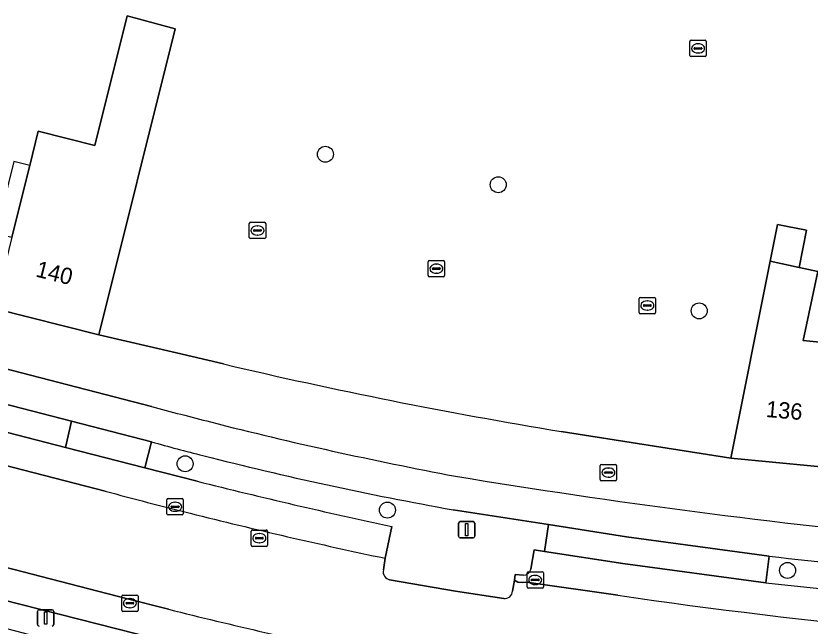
# Model space of a CAD drawing. Extents: x 158086 to 159499, y 382904 to 383981.
# Drawn here: x 158597.73 to 158646.31, y 383143.43 to 383180.79 of the extents above; entities that cross this region are included whole.
import ezdxf

# ---------------------------------------------------------------- set-up
doc = ezdxf.new("R2010")
doc.units = 0
for name, color, linetype in [('IMGEO_Berm_open', 7, 'Continuous'), ('IMGEO_Boom', 7, 'Continuous'), ('IMGEO_Brandkraan', 7, 'Continuous'), ('IMGEO_Erf', 7, 'Continuous'), ('IMGEO_Fietspad_gesloten', 7, 'Continuous'), ('IMGEO_Hek', 7, 'Continuous'), ('IMGEO_Kolk', 7, 'Continuous'), ('IMGEO_Lichtmast', 7, 'Continuous'), ('IMGEO_Pand', 7, 'Continuous'), ('IMGEO_Pand_nummerreeks', 7, 'Continuous'), ('IMGEO_Pand_overbouw', 7, 'Continuous'), ('IMGEO_Parkeervlak_open', 7, 'Continuous'), ('IMGEO_Rijbaan_lokaal_gesloten', 7, 'Continuous'), ('IMGEO_Rioolput', 7, 'Continuous'), ('IMGEO_Voetpad_open', 7, 'Continuous')]:
    doc.layers.add(name, color=color, linetype=linetype)

msp = doc.modelspace()

# ---------------------------------------------------------------- linework, layer by layer
at = {"layer": 'IMGEO_Berm_open'}
for points in [[(158568.805, 383162.636), (158600.755, 383154.37), (158601.134, 383155.975), (158558.744, 383166.932)], [(158606.023, 383154.711), (158605.622, 383153.113), (158608.815, 383152.301)], [(158629.423, 383148.098), (158630.069, 383148), (158630.302, 383149.648), (158624.467, 383150.557)], [(158620.713, 383149.531), (158620.319, 383147.587), (158620.209, 383146.869)], [(158629.229, 383146.915), (158629.423, 383148.098)], [(158643.811, 383147.711), (158643.59, 383146.092)], [(158628.105, 383145.577), (158628.216, 383146.24), (158628.276, 383146.601), (158628.766, 383146.545)], [(158620.589, 383146.274), (158624.609, 383145.567), (158627.565, 383145.123)]]:
    msp.add_lwpolyline(points, dxfattribs=at)
msp.add_lwpolyline([(158595.713, 383145.351), (158595.342, 383143.755), (158605.812, 383141.029), (158606.226, 383142.683)], close=True, dxfattribs=at)
for centre, radius, start, end in [((158632.102, 383246.792), 95.702, 254.18684, 256.13415), ((158661.368, 383357.468), 210.176, 255.6189, 259.88793), ((158700.654, 383519.841), 378.841, 255.97047, 257.81812), ((158692.354, 383581.379), 436.376, 263.61311, 266.10988), ((158620.683, 383146.753), 0.488, 166.2724, 258.8567), ((158628.769, 383147.016), 0.471, 269.6264, 347.6328), ((158696.356, 383618.919), 475.762, 263.63236, 267.39377), ((158627.617, 383145.609), 0.489, 263.8586, 356.2517)]:
    msp.add_arc(centre, radius, start, end, dxfattribs=at)
at = {"layer": 'IMGEO_Boom'}
for centre in [(158616.657, 383172.314), (158627.234, 383170.453), (158639.521, 383162.73), (158608.08, 383153.369), (158620.452, 383150.538), (158644.925, 383146.842)]:
    msp.add_circle(centre, 0.489, dxfattribs=at)
at = {"layer": 'IMGEO_Brandkraan'}
for p, q in [((158633.47, 383152.405), (158633.47, 383153.257)), ((158633.545, 383153.331), (158634.397, 383153.331)), ((158634.471, 383153.257), (158634.471, 383152.405)), ((158633.729, 383152.825), (158633.729, 383152.837)), ((158634.167, 383152.788), (158633.769, 383152.788)), ((158633.772, 383152.874), (158634.17, 383152.874)), ((158633.958, 383153.111), (158633.983, 383153.111)), ((158634.213, 383152.837), (158634.213, 383152.825)), ((158634.397, 383152.331), (158633.545, 383152.331)), ((158633.981, 383152.551), (158633.956, 383152.551))]:
    msp.add_line(p, q, dxfattribs=at)
for points in [[(158633.47, 383152.405), (158633.47, 383153.257)], [(158633.545, 383153.331), (158634.397, 383153.331)], [(158634.471, 383153.257), (158634.471, 383152.405)], [(158634.397, 383152.331), (158633.545, 383152.331)]]:
    msp.add_lwpolyline(points, dxfattribs=at)
for centre, radius, start, end in [((158633.547, 383153.255), 0.0765, 91.552, 178.448), ((158633.547, 383153.255), 0.0765, 91.552, 178.448), ((158634.395, 383153.255), 0.0765, 1.552, 88.448), ((158634.395, 383153.255), 0.0765, 1.552, 88.448), ((158633.769, 383152.834), 0.0403, 85.8775, 175.7526), ((158633.766, 383152.824), 0.0366, 178.938, 274.7102), ((158634.17, 383152.831), 0.043, 264.8664, 352.4533), ((158634.174, 383152.836), 0.0386, 1.7309, 96.639), ((158633.547, 383152.407), 0.0765, 181.552, 268.448), ((158633.547, 383152.407), 0.0765, 181.552, 268.448), ((158634.395, 383152.407), 0.0765, 271.552, 358.448), ((158634.395, 383152.407), 0.0765, 271.552, 358.448)]:
    msp.add_arc(centre, radius, start, end, dxfattribs=at)
for centre, major_axis, ratio, start_param, end_param in [((158633.957, 383152.831), (-0.387, 0.002), 0.722429, 4.712389, 7.853982), ((158633.982, 383152.831), (-0.39, 0.002), 0.717154, 1.570796, 4.712389)]:
    msp.add_ellipse(centre, major_axis=major_axis, ratio=ratio, start_param=start_param, end_param=end_param, dxfattribs=at)
at = {"layer": 'IMGEO_Erf'}
for points in [[(158597.483, 383167.248), (158598.575, 383171.628), (158599.097, 383173.724), (158602.56, 383172.861), (158604.536, 383180.787), (158607.464, 383179.997), (158602.794, 383161.27), (158607.55, 383160.169), (158610.416, 383159.48)], [(158631.075, 383155.348), (158641.451, 383153.708), (158643.863, 383165.763), (158644.316, 383168.027), (158644.923, 383167.898), (158646.09, 383167.678), (158645.631, 383165.385), (158646.778, 383165.139), (158645.879, 383160.912), (158649.798, 383160.538)]]:
    msp.add_lwpolyline(points, dxfattribs=at)
msp.add_arc((158681.668, 383462.013), 310.81, 256.74727, 260.63179, dxfattribs=at)
at = {"layer": 'IMGEO_Fietspad_gesloten'}
for points in [[(158606.029, 383156.879), (158558.933, 383169.076), (158558.379, 383167.006), (158558.744, 383166.932), (158601.134, 383155.975), (158606.023, 383154.711)], [(158624.467, 383150.557), (158630.302, 383149.648), (158635.067, 383148.906), (158643.811, 383147.711)]]:
    msp.add_lwpolyline(points, dxfattribs=at)
for centre, radius, start, end in [((158668.372, 383386.066), 237.514, 254.78279, 255.6799), ((158668.406, 383386.005), 237.464, 255.66828, 259.3713), ((158632.102, 383246.792), 95.702, 254.18684, 256.13415), ((158661.368, 383357.468), 210.176, 255.6189, 259.88793), ((158693.909, 383570.165), 423.262, 260.57635, 264.58619), ((158692.354, 383581.379), 436.376, 263.61311, 266.10988)]:
    msp.add_arc(centre, radius, start, end, dxfattribs=at)
at = {"layer": 'IMGEO_Hek'}
for points in [[(158602.794, 383161.27), (158607.55, 383160.169), (158610.416, 383159.48)], [(158641.451, 383153.708), (158631.075, 383155.348)]]:
    msp.add_lwpolyline(points, dxfattribs=at)
msp.add_arc((158681.668, 383462.013), 310.81, 256.74727, 260.63179, dxfattribs=at)
at = {"layer": 'IMGEO_Kolk'}
for p, q in [((158638.951, 383178.371), (158638.951, 383179.223)), ((158639.026, 383179.297), (158639.878, 383179.297)), ((158639.439, 383179.077), (158639.464, 383179.077)), ((158639.952, 383179.223), (158639.952, 383178.371)), ((158639.21, 383178.791), (158639.21, 383178.803)), ((158639.648, 383178.754), (158639.25, 383178.754)), ((158639.253, 383178.84), (158639.651, 383178.84)), ((158639.462, 383178.517), (158639.437, 383178.517)), ((158639.694, 383178.803), (158639.694, 383178.791)), ((158639.878, 383178.297), (158639.026, 383178.297)), ((158612.004, 383167.227), (158612.004, 383168.079)), ((158612.079, 383168.153), (158612.931, 383168.153)), ((158612.492, 383167.933), (158612.517, 383167.933)), ((158613.005, 383168.079), (158613.005, 383167.227)), ((158612.263, 383167.647), (158612.263, 383167.659)), ((158612.701, 383167.61), (158612.303, 383167.61)), ((158612.306, 383167.696), (158612.704, 383167.696)), ((158612.515, 383167.373), (158612.49, 383167.373)), ((158612.747, 383167.659), (158612.747, 383167.647)), ((158612.931, 383167.153), (158612.079, 383167.153)), ((158623.021, 383165.814), (158623.873, 383165.814)), ((158622.946, 383164.888), (158622.946, 383165.74)), ((158623.205, 383165.308), (158623.205, 383165.32)), ((158623.643, 383165.271), (158623.245, 383165.271)), ((158623.248, 383165.357), (158623.646, 383165.357)), ((158623.434, 383165.594), (158623.459, 383165.594)), ((158623.689, 383165.32), (158623.689, 383165.308)), ((158623.947, 383165.74), (158623.947, 383164.888)), ((158623.873, 383164.814), (158623.021, 383164.814)), ((158623.457, 383165.034), (158623.432, 383165.034)), ((158635.85, 383162.631), (158635.85, 383163.483)), ((158635.925, 383163.557), (158636.777, 383163.557)), ((158636.338, 383163.337), (158636.363, 383163.337)), ((158636.851, 383163.483), (158636.851, 383162.631)), ((158636.109, 383163.051), (158636.109, 383163.063)), ((158636.547, 383163.014), (158636.149, 383163.014)), ((158636.152, 383163.1), (158636.55, 383163.1)), ((158636.593, 383163.063), (158636.593, 383163.051)), ((158636.777, 383162.557), (158635.925, 383162.557)), ((158636.361, 383162.777), (158636.336, 383162.777)), ((158607.04, 383151.24), (158607.892, 383151.24)), ((158606.965, 383150.314), (158606.965, 383151.166)), ((158607.224, 383150.734), (158607.224, 383150.746)), ((158607.662, 383150.697), (158607.264, 383150.697)), ((158607.267, 383150.783), (158607.665, 383150.783)), ((158607.453, 383151.02), (158607.478, 383151.02)), ((158607.708, 383150.746), (158607.708, 383150.734)), ((158607.966, 383151.166), (158607.966, 383150.314)), ((158607.892, 383150.24), (158607.04, 383150.24)), ((158607.476, 383150.46), (158607.451, 383150.46)), ((158628.992, 383145.834), (158628.992, 383146.686)), ((158629.067, 383146.76), (158629.919, 383146.76)), ((158629.48, 383146.54), (158629.505, 383146.54)), ((158629.993, 383146.686), (158629.993, 383145.834)), ((158629.251, 383146.254), (158629.251, 383146.266)), ((158629.689, 383146.217), (158629.291, 383146.217)), ((158629.294, 383146.303), (158629.692, 383146.303)), ((158629.503, 383145.98), (158629.478, 383145.98)), ((158629.735, 383146.266), (158629.735, 383146.254)), ((158629.919, 383145.76), (158629.067, 383145.76)), ((158604.2, 383144.409), (158604.2, 383145.261)), ((158604.275, 383145.335), (158605.127, 383145.335)), ((158604.502, 383144.878), (158604.9, 383144.878)), ((158604.688, 383145.115), (158604.713, 383145.115)), ((158605.201, 383145.261), (158605.201, 383144.409)), ((158604.459, 383144.829), (158604.459, 383144.841)), ((158604.897, 383144.792), (158604.499, 383144.792)), ((158604.711, 383144.555), (158604.686, 383144.555)), ((158604.943, 383144.841), (158604.943, 383144.829)), ((158605.127, 383144.335), (158604.275, 383144.335))]:
    msp.add_line(p, q, dxfattribs=at)
for points in [[(158638.951, 383178.371), (158638.951, 383179.223)], [(158639.026, 383179.297), (158639.878, 383179.297)], [(158639.952, 383179.223), (158639.952, 383178.371)], [(158639.878, 383178.297), (158639.026, 383178.297)], [(158612.004, 383167.227), (158612.004, 383168.079)], [(158612.079, 383168.153), (158612.931, 383168.153)], [(158613.005, 383168.079), (158613.005, 383167.227)], [(158612.931, 383167.153), (158612.079, 383167.153)], [(158623.021, 383165.814), (158623.873, 383165.814)], [(158622.946, 383164.888), (158622.946, 383165.74)], [(158623.947, 383165.74), (158623.947, 383164.888)], [(158623.873, 383164.814), (158623.021, 383164.814)], [(158635.85, 383162.631), (158635.85, 383163.483)], [(158635.925, 383163.557), (158636.777, 383163.557)], [(158636.851, 383163.483), (158636.851, 383162.631)], [(158636.777, 383162.557), (158635.925, 383162.557)], [(158607.04, 383151.24), (158607.892, 383151.24)], [(158606.965, 383150.314), (158606.965, 383151.166)], [(158607.966, 383151.166), (158607.966, 383150.314)], [(158607.892, 383150.24), (158607.04, 383150.24)], [(158628.992, 383145.834), (158628.992, 383146.686)], [(158629.067, 383146.76), (158629.919, 383146.76)], [(158629.993, 383146.686), (158629.993, 383145.834)], [(158629.919, 383145.76), (158629.067, 383145.76)], [(158604.2, 383144.409), (158604.2, 383145.261)], [(158604.275, 383145.335), (158605.127, 383145.335)], [(158605.201, 383145.261), (158605.201, 383144.409)], [(158605.127, 383144.335), (158604.275, 383144.335)]]:
    msp.add_lwpolyline(points, dxfattribs=at)
for centre, radius, start, end in [((158639.028, 383179.221), 0.0765, 91.552, 178.448), ((158639.028, 383179.221), 0.0765, 91.552, 178.448), ((158639.876, 383179.221), 0.0765, 1.552, 88.448), ((158639.876, 383179.221), 0.0765, 1.552, 88.448), ((158639.25, 383178.8), 0.0403, 85.8775, 175.7526), ((158639.247, 383178.79), 0.0366, 178.938, 274.7102), ((158639.651, 383178.797), 0.043, 264.8664, 352.4533), ((158639.655, 383178.802), 0.0386, 1.7309, 96.639), ((158639.028, 383178.373), 0.0765, 181.552, 268.448), ((158639.028, 383178.373), 0.0765, 181.552, 268.448), ((158639.876, 383178.373), 0.0765, 271.552, 358.448), ((158639.876, 383178.373), 0.0765, 271.552, 358.448), ((158612.081, 383168.077), 0.0765, 91.552, 178.448), ((158612.081, 383168.077), 0.0765, 91.552, 178.448), ((158612.929, 383168.077), 0.0765, 1.552, 88.448), ((158612.929, 383168.077), 0.0765, 1.552, 88.448), ((158612.081, 383167.229), 0.0765, 181.552, 268.448), ((158612.081, 383167.229), 0.0765, 181.552, 268.448), ((158612.303, 383167.656), 0.0403, 85.8775, 175.7526), ((158612.3, 383167.646), 0.0366, 178.938, 274.7102), ((158612.704, 383167.653), 0.043, 264.8664, 352.4533), ((158612.708, 383167.658), 0.0386, 1.7309, 96.639), ((158612.929, 383167.229), 0.0765, 271.552, 358.448), ((158612.929, 383167.229), 0.0765, 271.552, 358.448), ((158623.023, 383165.738), 0.0765, 91.552, 178.448), ((158623.023, 383165.738), 0.0765, 91.552, 178.448), ((158623.871, 383165.738), 0.0765, 1.552, 88.448), ((158623.871, 383165.738), 0.0765, 1.552, 88.448), ((158623.245, 383165.317), 0.0403, 85.8775, 175.7526), ((158623.242, 383165.307), 0.0366, 178.938, 274.7102), ((158623.646, 383165.314), 0.043, 264.8664, 352.4533), ((158623.65, 383165.319), 0.0386, 1.7309, 96.639), ((158623.023, 383164.89), 0.0765, 181.552, 268.448), ((158623.023, 383164.89), 0.0765, 181.552, 268.448), ((158623.871, 383164.89), 0.0765, 271.552, 358.448), ((158623.871, 383164.89), 0.0765, 271.552, 358.448), ((158635.927, 383163.481), 0.0765, 91.552, 178.448), ((158635.927, 383163.481), 0.0765, 91.552, 178.448), ((158636.775, 383163.481), 0.0765, 1.552, 88.448), ((158636.775, 383163.481), 0.0765, 1.552, 88.448), ((158636.149, 383163.06), 0.0403, 85.8775, 175.7526), ((158636.146, 383163.05), 0.0366, 178.938, 274.7102), ((158636.55, 383163.057), 0.043, 264.8664, 352.4533), ((158636.554, 383163.062), 0.0386, 1.7309, 96.639), ((158635.927, 383162.633), 0.0765, 181.552, 268.448), ((158635.927, 383162.633), 0.0765, 181.552, 268.448), ((158636.775, 383162.633), 0.0765, 271.552, 358.448), ((158636.775, 383162.633), 0.0765, 271.552, 358.448), ((158607.042, 383151.164), 0.0765, 91.552, 178.448), ((158607.042, 383151.164), 0.0765, 91.552, 178.448), ((158607.89, 383151.164), 0.0765, 1.552, 88.448), ((158607.89, 383151.164), 0.0765, 1.552, 88.448), ((158607.264, 383150.743), 0.0403, 85.8775, 175.7526), ((158607.261, 383150.733), 0.0366, 178.938, 274.7102), ((158607.665, 383150.74), 0.043, 264.8664, 352.4533), ((158607.669, 383150.745), 0.0386, 1.7309, 96.639), ((158607.042, 383150.316), 0.0765, 181.552, 268.448), ((158607.042, 383150.316), 0.0765, 181.552, 268.448), ((158607.89, 383150.316), 0.0765, 271.552, 358.448), ((158607.89, 383150.316), 0.0765, 271.552, 358.448), ((158629.069, 383146.684), 0.0765, 91.552, 178.448), ((158629.069, 383146.684), 0.0765, 91.552, 178.448), ((158629.917, 383146.684), 0.0765, 1.552, 88.448), ((158629.917, 383146.684), 0.0765, 1.552, 88.448), ((158629.291, 383146.263), 0.0403, 85.8775, 175.7526), ((158629.288, 383146.253), 0.0366, 178.938, 274.7102), ((158629.692, 383146.26), 0.043, 264.8664, 352.4533), ((158629.696, 383146.265), 0.0386, 1.7309, 96.639), ((158629.069, 383145.836), 0.0765, 181.552, 268.448), ((158629.069, 383145.836), 0.0765, 181.552, 268.448), ((158629.917, 383145.836), 0.0765, 271.552, 358.448), ((158629.917, 383145.836), 0.0765, 271.552, 358.448), ((158604.277, 383145.259), 0.0765, 91.552, 178.448), ((158604.277, 383145.259), 0.0765, 91.552, 178.448), ((158604.499, 383144.838), 0.0403, 85.8775, 175.7526), ((158604.904, 383144.84), 0.0386, 1.7309, 96.639), ((158605.125, 383145.259), 0.0765, 1.552, 88.448), ((158605.125, 383145.259), 0.0765, 1.552, 88.448), ((158604.277, 383144.411), 0.0765, 181.552, 268.448), ((158604.277, 383144.411), 0.0765, 181.552, 268.448), ((158604.496, 383144.828), 0.0366, 178.938, 274.7102), ((158604.9, 383144.835), 0.043, 264.8664, 352.4533), ((158605.125, 383144.411), 0.0765, 271.552, 358.448), ((158605.125, 383144.411), 0.0765, 271.552, 358.448)]:
    msp.add_arc(centre, radius, start, end, dxfattribs=at)
for centre, major_axis, ratio, start_param, end_param in [((158639.438, 383178.797), (-0.387, 0.002), 0.722429, 4.712389, 7.853982), ((158639.463, 383178.797), (-0.39, 0.002), 0.717154, 1.570796, 4.712389), ((158612.491, 383167.653), (-0.387, 0.002), 0.722429, 4.712389, 7.853982), ((158612.516, 383167.653), (-0.39, 0.002), 0.717154, 1.570796, 4.712389), ((158623.433, 383165.314), (-0.387, 0.002), 0.722429, 4.712389, 7.853982), ((158623.458, 383165.314), (-0.39, 0.002), 0.717154, 1.570796, 4.712389), ((158636.337, 383163.057), (-0.387, 0.002), 0.722429, 4.712389, 7.853982), ((158636.362, 383163.057), (-0.39, 0.002), 0.717154, 1.570796, 4.712389), ((158607.452, 383150.74), (-0.387, 0.002), 0.722429, 4.712389, 7.853982), ((158607.477, 383150.74), (-0.39, 0.002), 0.717154, 1.570796, 4.712389), ((158629.479, 383146.26), (-0.387, 0.002), 0.722429, 4.712389, 7.853982), ((158629.504, 383146.26), (-0.39, 0.002), 0.717154, 1.570796, 4.712389), ((158604.687, 383144.835), (-0.387, 0.002), 0.722429, 4.712389, 7.853982), ((158604.712, 383144.835), (-0.39, 0.002), 0.717154, 1.570796, 4.712389)]:
    msp.add_ellipse(centre, major_axis=major_axis, ratio=ratio, start_param=start_param, end_param=end_param, dxfattribs=at)
at = {"layer": 'IMGEO_Lichtmast'}
for p, q in [((158624.802, 383148.932), (158624.802, 383149.732)), ((158624.802, 383149.732), (158624.802, 383148.932)), ((158624.902, 383149.832), (158625.692, 383149.832)), ((158625.692, 383149.832), (158624.902, 383149.832)), ((158625.792, 383149.732), (158625.792, 383148.932)), ((158625.792, 383148.932), (158625.792, 383149.732)), ((158625.692, 383148.832), (158624.902, 383148.832)), ((158624.902, 383148.832), (158625.692, 383148.832)), ((158599.148, 383144.433), (158599.938, 383144.433)), ((158599.938, 383144.433), (158599.148, 383144.433)), ((158599.048, 383143.533), (158599.048, 383144.333)), ((158599.048, 383144.333), (158599.048, 383143.533)), ((158600.038, 383144.333), (158600.038, 383143.533)), ((158600.038, 383143.533), (158600.038, 383144.333))]:
    msp.add_line(p, q, dxfattribs=at)
for points in [[(158625.222, 383149.707), (158625.372, 383149.707), (158625.372, 383148.957), (158625.222, 383148.957), (158625.222, 383149.707)], [(158599.468, 383144.308), (158599.618, 383144.308), (158599.618, 383143.558), (158599.468, 383143.558), (158599.468, 383144.308)]]:
    msp.add_lwpolyline(points, dxfattribs=at)
for centre, start, end in [((158624.902, 383149.732), 90, 180), ((158624.902, 383149.732), 90, 180), ((158625.692, 383149.732), 0, 90), ((158625.692, 383149.732), 360, 90), ((158624.902, 383148.932), 180, 270), ((158624.902, 383148.932), 180, 270), ((158625.692, 383148.932), 270, 0), ((158625.692, 383148.932), 270, 0), ((158599.148, 383144.333), 90, 180), ((158599.148, 383144.333), 90, 180), ((158599.938, 383144.333), 0, 90), ((158599.938, 383144.333), 360, 90), ((158599.148, 383143.533), 180, 270), ((158599.148, 383143.533), 180, 270), ((158599.938, 383143.533), 270, 0), ((158599.938, 383143.533), 270, 0)]:
    msp.add_arc(centre, 0.1, start, end, dxfattribs=at)
at = {"layer": 'IMGEO_Pand'}
for points in [[(158598.575, 383171.628), (158597.483, 383167.248), (158596.391, 383162.867), (158602.794, 383161.27), (158607.464, 383179.997), (158604.536, 383180.787), (158602.56, 383172.861), (158599.097, 383173.724)], [(158646.09, 383167.678), (158644.923, 383167.898), (158644.316, 383168.027), (158643.863, 383165.763), (158645.631, 383165.385)], [(158649.798, 383160.538), (158645.879, 383160.912), (158646.778, 383165.139), (158645.631, 383165.385), (158643.863, 383165.763), (158641.451, 383153.708), (158649.113, 383152.978)]]:
    msp.add_lwpolyline(points, close=True, dxfattribs=at)
at = {"layer": 'IMGEO_Pand_overbouw'}
msp.add_lwpolyline([(158598.575, 383171.628), (158597.596, 383171.872), (158596.503, 383167.492), (158597.483, 383167.248)], close=True, dxfattribs=at)
at = {"layer": 'IMGEO_Parkeervlak_open'}
for points in [[(158608.815, 383152.301), (158605.622, 383153.113), (158600.755, 383154.37), (158568.805, 383162.636)], [(158565.27, 383161.488), (158603.182, 383151.697)], [(158607.068, 383144.465), (158604.482, 383145.118), (158563.65, 383155.688)], [(158563.031, 383153.807), (158575.109, 383150.693), (158579.094, 383149.646), (158590.683, 383146.694), (158595.713, 383145.351), (158606.226, 383142.683), (158606.647, 383142.576), (158612.09, 383141.195), (158614.978, 383140.539), (158618.5, 383139.782), (158618.856, 383141.718)], [(158620.319, 383147.587), (158620.713, 383149.531)], [(158643.59, 383146.092), (158634.857, 383147.273), (158630.069, 383148), (158629.423, 383148.098), (158629.229, 383146.915)], [(158628.766, 383146.545), (158628.276, 383146.601), (158628.216, 383146.24), (158628.432, 383146.134), (158628.727, 383146.098), (158628.965, 383146.131), (158634.538, 383145.32)]]:
    msp.add_lwpolyline(points, dxfattribs=at)
for centre, radius, start, end in [((158700.654, 383519.841), 378.841, 255.97047, 257.81812), ((158686.269, 383460.412), 319.701, 254.93653, 255.89893), ((158686.605, 383461.777), 321.106, 255.90011, 258.08683), ((158628.769, 383147.016), 0.471, 269.6264, 347.6328), ((158696.356, 383618.919), 475.762, 263.63236, 267.39377), ((158687.216, 383507.809), 366.297, 261.73151, 267.3166), ((158704.084, 383534.116), 401.547, 256.0187, 257.74583)]:
    msp.add_arc(centre, radius, start, end, dxfattribs=at)
at = {"layer": 'IMGEO_Rijbaan_lokaal_gesloten'}
for points in [[(158603.182, 383151.697), (158565.27, 383161.488), (158565.129, 383161.526), (158563.65, 383155.688), (158604.482, 383145.118), (158607.068, 383144.465)], [(158620.209, 383146.869), (158620.319, 383147.587)], [(158627.565, 383145.123), (158624.609, 383145.567), (158620.589, 383146.274)], [(158634.538, 383145.32), (158628.965, 383146.131), (158628.727, 383146.098), (158628.432, 383146.134), (158628.216, 383146.24), (158628.105, 383145.577)]]:
    msp.add_lwpolyline(points, dxfattribs=at)
for centre, radius, start, end in [((158686.269, 383460.412), 319.701, 254.93653, 255.89893), ((158686.605, 383461.777), 321.106, 255.90011, 258.08683), ((158620.683, 383146.753), 0.488, 166.2724, 258.8567), ((158627.617, 383145.609), 0.489, 263.8586, 356.2517), ((158687.216, 383507.809), 366.297, 261.73151, 267.3166), ((158704.084, 383534.116), 401.547, 256.0187, 257.74583)]:
    msp.add_arc(centre, radius, start, end, dxfattribs=at)
at = {"layer": 'IMGEO_Rioolput'}
for p, q in [((158612.117, 383148.391), (158612.117, 383149.243)), ((158612.192, 383149.317), (158613.044, 383149.317)), ((158613.118, 383149.243), (158613.118, 383148.391)), ((158612.376, 383148.811), (158612.376, 383148.823)), ((158612.814, 383148.774), (158612.416, 383148.774)), ((158612.419, 383148.86), (158612.817, 383148.86)), ((158612.605, 383149.097), (158612.63, 383149.097)), ((158612.86, 383148.823), (158612.86, 383148.811)), ((158613.044, 383148.317), (158612.192, 383148.317)), ((158612.628, 383148.537), (158612.603, 383148.537))]:
    msp.add_line(p, q, dxfattribs=at)
for points in [[(158612.117, 383148.391), (158612.117, 383149.243)], [(158612.192, 383149.317), (158613.044, 383149.317)], [(158613.118, 383149.243), (158613.118, 383148.391)], [(158613.044, 383148.317), (158612.192, 383148.317)]]:
    msp.add_lwpolyline(points, dxfattribs=at)
for centre, radius, start, end in [((158612.194, 383149.241), 0.0765, 91.552, 178.448), ((158612.194, 383149.241), 0.0765, 91.552, 178.448), ((158613.042, 383149.241), 0.0765, 1.552, 88.448), ((158613.042, 383149.241), 0.0765, 1.552, 88.448), ((158612.416, 383148.82), 0.0403, 85.8775, 175.7526), ((158612.413, 383148.81), 0.0366, 178.938, 274.7102), ((158612.817, 383148.817), 0.043, 264.8664, 352.4533), ((158612.821, 383148.822), 0.0386, 1.7309, 96.639), ((158612.194, 383148.393), 0.0765, 181.552, 268.448), ((158612.194, 383148.393), 0.0765, 181.552, 268.448), ((158613.042, 383148.393), 0.0765, 271.552, 358.448), ((158613.042, 383148.393), 0.0765, 271.552, 358.448)]:
    msp.add_arc(centre, radius, start, end, dxfattribs=at)
for centre, major_axis, ratio, start_param, end_param in [((158612.604, 383148.817), (-0.387, 0.002), 0.722429, 4.712389, 7.853982), ((158612.629, 383148.817), (-0.39, 0.002), 0.717154, 1.570796, 4.712389)]:
    msp.add_ellipse(centre, major_axis=major_axis, ratio=ratio, start_param=start_param, end_param=end_param, dxfattribs=at)
at = {"layer": 'IMGEO_Voetpad_open'}
for points in [[(158557.705, 383169.396), (158558.933, 383169.076), (158606.029, 383156.879)], [(158610.416, 383159.48), (158607.55, 383160.169), (158602.794, 383161.27), (158596.391, 383162.867)], [(158701.652, 383150.991), (158701.263, 383152.874), (158698.746, 383152.881), (158697.687, 383151.495), (158691.127, 383151.228), (158684.495, 383150.958), (158679.101, 383150.739), (158676.117, 383150.827), (158668.982, 383151.192), (158667.902, 383151.286), (158661.932, 383151.809), (158655.958, 383152.333), (158655.073, 383152.41), (158649.113, 383152.978), (158641.451, 383153.708), (158631.075, 383155.348)]]:
    msp.add_lwpolyline(points, dxfattribs=at)
for points in [[(158600.755, 383154.37), (158605.622, 383153.113), (158606.023, 383154.711), (158601.134, 383155.975)], [(158630.302, 383149.648), (158630.069, 383148), (158634.857, 383147.273), (158643.59, 383146.092), (158643.811, 383147.711), (158635.067, 383148.906)]]:
    msp.add_lwpolyline(points, close=True, dxfattribs=at)
for centre, radius, start, end in [((158681.668, 383462.013), 310.81, 256.74727, 260.63179), ((158668.372, 383386.066), 237.514, 254.78279, 255.6799), ((158668.406, 383386.005), 237.464, 255.66828, 259.3713), ((158693.909, 383570.165), 423.262, 260.57635, 264.58619)]:
    msp.add_arc(centre, radius, start, end, dxfattribs=at)

# ---------------------------------------------------------------- texts
at = {"layer": 'IMGEO_Pand_nummerreeks'}
for s, rotation, p in [('140', 345.9969, (158598.886, 383164.842)), ('136', 354.9522, (158643.574, 383156.239))]:
    msp.add_text(s, height=1, rotation=rotation, dxfattribs=at).set_placement(p)

doc.saveas('drawing.dxf')
